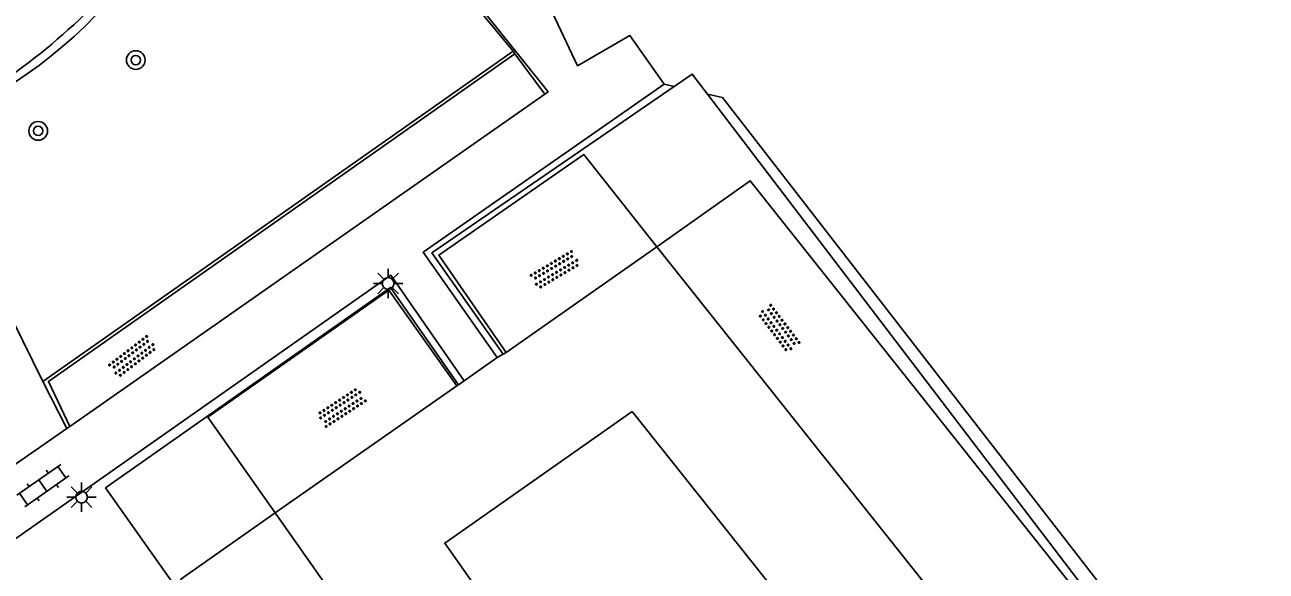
# Model space of a CAD drawing. Extents: x 134297 to 137000, y 403500 to 406000.
# Drawn here: x 135929.8 to 135982.8, y 405163.6 to 405186.9 of the extents above; entities that cross this region are included whole.
import ezdxf

# ---------------------------------------------------------------- set-up
doc = ezdxf.new("R2010")
doc.units = 0
for name, color, linetype in [('gg-afsc-haag', 7, 'Continuous'), ('gg-afsc-hekwerk', 7, 'Continuous'), ('gg-knt-verharding', 7, 'Continuous'), ('gt-grn-groengrens', 7, 'Continuous'), ('gt-grn-weggrens', 7, 'Continuous'), ('gt-symb-boom', 7, 'Continuous'), ('gt-symb-klinker verharding', 7, 'Continuous'), ('gt-symb-lichtmast', 7, 'Continuous'), ('gt-symb-overige verharding', 7, 'Continuous')]:
    doc.layers.add(name, color=color, linetype=linetype)

# ---------------------------------------------------------------- blocks, each defined once
blk = doc.blocks.new('gt0-OVH')
at = {"layer": 'gt-symb-overige verharding'}
for points in [[(-0.972, 0.298), (-0.967, 0.308), (-0.965, 0.319), (-0.966, 0.33), (-0.971, 0.34), (-0.978, 0.348), (-0.988, 0.353), (-0.999, 0.355), (-1.01, 0.354), (-1.02, 0.349), (-1.028, 0.342), (-1.033, 0.332), (-1.035, 0.321), (-1.034, 0.31), (-1.029, 0.3), (-1.022, 0.292), (-1.012, 0.287), (-1.001, 0.285), (-0.99, 0.286), (-0.98, 0.291)], [(-0.872, 0.106), (-0.867, 0.116), (-0.865, 0.126), (-0.866, 0.137), (-0.871, 0.147), (-0.878, 0.156), (-0.888, 0.161), (-0.899, 0.163), (-0.91, 0.162), (-0.92, 0.157), (-0.928, 0.15), (-0.933, 0.14), (-0.935, 0.129), (-0.934, 0.118), (-0.929, 0.108), (-0.922, 0.1), (-0.912, 0.095), (-0.901, 0.092), (-0.89, 0.094), (-0.88, 0.098)], [(-0.772, 0.298), (-0.767, 0.308), (-0.765, 0.319), (-0.766, 0.33), (-0.771, 0.34), (-0.778, 0.348), (-0.788, 0.353), (-0.799, 0.355), (-0.81, 0.354), (-0.82, 0.349), (-0.828, 0.342), (-0.833, 0.332), (-0.835, 0.321), (-0.834, 0.31), (-0.829, 0.3), (-0.822, 0.292), (-0.812, 0.287), (-0.801, 0.285), (-0.79, 0.286), (-0.78, 0.291)], [(-0.672, 0.106), (-0.667, 0.116), (-0.665, 0.126), (-0.666, 0.137), (-0.671, 0.147), (-0.678, 0.156), (-0.688, 0.161), (-0.699, 0.163), (-0.71, 0.162), (-0.72, 0.157), (-0.728, 0.15), (-0.733, 0.14), (-0.735, 0.129), (-0.734, 0.118), (-0.729, 0.108), (-0.722, 0.1), (-0.712, 0.095), (-0.701, 0.092), (-0.69, 0.094), (-0.68, 0.098)], [(-0.572, 0.298), (-0.567, 0.308), (-0.565, 0.319), (-0.566, 0.33), (-0.571, 0.34), (-0.578, 0.348), (-0.588, 0.353), (-0.599, 0.355), (-0.61, 0.354), (-0.62, 0.349), (-0.628, 0.342), (-0.633, 0.332), (-0.635, 0.321), (-0.634, 0.31), (-0.629, 0.3), (-0.622, 0.292), (-0.612, 0.287), (-0.601, 0.285), (-0.59, 0.286), (-0.58, 0.291)], [(-0.472, 0.106), (-0.467, 0.116), (-0.465, 0.126), (-0.466, 0.137), (-0.471, 0.147), (-0.478, 0.156), (-0.488, 0.161), (-0.499, 0.163), (-0.51, 0.162), (-0.52, 0.157), (-0.528, 0.15), (-0.533, 0.14), (-0.535, 0.129), (-0.534, 0.118), (-0.529, 0.108), (-0.522, 0.1), (-0.512, 0.095), (-0.501, 0.092), (-0.49, 0.094), (-0.48, 0.098)], [(-0.372, 0.298), (-0.367, 0.308), (-0.365, 0.319), (-0.366, 0.33), (-0.371, 0.34), (-0.378, 0.348), (-0.388, 0.353), (-0.399, 0.355), (-0.41, 0.354), (-0.42, 0.349), (-0.428, 0.342), (-0.433, 0.332), (-0.435, 0.321), (-0.434, 0.31), (-0.429, 0.3), (-0.422, 0.292), (-0.412, 0.287), (-0.401, 0.285), (-0.39, 0.286), (-0.38, 0.291)], [(-0.272, 0.106), (-0.267, 0.116), (-0.265, 0.126), (-0.266, 0.137), (-0.271, 0.147), (-0.278, 0.156), (-0.288, 0.161), (-0.299, 0.163), (-0.31, 0.162), (-0.32, 0.157), (-0.328, 0.15), (-0.333, 0.14), (-0.335, 0.129), (-0.334, 0.118), (-0.329, 0.108), (-0.322, 0.1), (-0.312, 0.095), (-0.301, 0.092), (-0.29, 0.094), (-0.28, 0.098)], [(-0.172, 0.298), (-0.167, 0.308), (-0.165, 0.319), (-0.166, 0.33), (-0.171, 0.34), (-0.178, 0.348), (-0.188, 0.353), (-0.199, 0.355), (-0.21, 0.354), (-0.22, 0.349), (-0.228, 0.342), (-0.233, 0.332), (-0.235, 0.321), (-0.234, 0.31), (-0.229, 0.3), (-0.222, 0.292), (-0.212, 0.287), (-0.201, 0.285), (-0.19, 0.286), (-0.18, 0.291)], [(-0.072, 0.106), (-0.067, 0.116), (-0.065, 0.126), (-0.066, 0.137), (-0.071, 0.147), (-0.078, 0.156), (-0.088, 0.161), (-0.099, 0.163), (-0.11, 0.162), (-0.12, 0.157), (-0.128, 0.15), (-0.133, 0.14), (-0.135, 0.129), (-0.134, 0.118), (-0.129, 0.108), (-0.122, 0.1), (-0.112, 0.095), (-0.101, 0.092), (-0.09, 0.094), (-0.08, 0.098)], [(0.028, 0.298), (0.033, 0.308), (0.035, 0.319), (0.034, 0.33), (0.029, 0.34), (0.022, 0.348), (0.012, 0.353), (0.001, 0.355), (-0.01, 0.354), (-0.02, 0.349), (-0.028, 0.342), (-0.033, 0.332), (-0.035, 0.321), (-0.034, 0.31), (-0.029, 0.3), (-0.022, 0.292), (-0.012, 0.287), (-0.001, 0.285), (0.01, 0.286), (0.02, 0.291)], [(0.128, 0.106), (0.133, 0.116), (0.135, 0.126), (0.134, 0.137), (0.129, 0.147), (0.122, 0.156), (0.112, 0.161), (0.101, 0.163), (0.09, 0.162), (0.08, 0.157), (0.072, 0.15), (0.067, 0.14), (0.065, 0.129), (0.066, 0.118), (0.071, 0.108), (0.078, 0.1), (0.088, 0.095), (0.099, 0.092), (0.11, 0.094), (0.12, 0.098)], [(0.228, 0.298), (0.233, 0.308), (0.235, 0.319), (0.234, 0.33), (0.229, 0.34), (0.222, 0.348), (0.212, 0.353), (0.201, 0.355), (0.19, 0.354), (0.18, 0.349), (0.172, 0.342), (0.167, 0.332), (0.165, 0.321), (0.166, 0.31), (0.171, 0.3), (0.178, 0.292), (0.188, 0.287), (0.199, 0.285), (0.21, 0.286), (0.22, 0.291)], [(0.328, 0.106), (0.333, 0.116), (0.335, 0.126), (0.334, 0.137), (0.329, 0.147), (0.322, 0.156), (0.312, 0.161), (0.301, 0.163), (0.29, 0.162), (0.28, 0.157), (0.272, 0.15), (0.267, 0.14), (0.265, 0.129), (0.266, 0.118), (0.271, 0.108), (0.278, 0.1), (0.288, 0.095), (0.299, 0.092), (0.31, 0.094), (0.32, 0.098)], [(0.428, 0.298), (0.433, 0.308), (0.435, 0.319), (0.434, 0.33), (0.429, 0.34), (0.422, 0.348), (0.412, 0.353), (0.401, 0.355), (0.39, 0.354), (0.38, 0.349), (0.372, 0.342), (0.367, 0.332), (0.365, 0.321), (0.366, 0.31), (0.371, 0.3), (0.378, 0.292), (0.388, 0.287), (0.399, 0.285), (0.41, 0.286), (0.42, 0.291)], [(0.528, 0.106), (0.533, 0.116), (0.535, 0.126), (0.534, 0.137), (0.529, 0.147), (0.522, 0.156), (0.512, 0.161), (0.501, 0.163), (0.49, 0.162), (0.48, 0.157), (0.472, 0.15), (0.467, 0.14), (0.465, 0.129), (0.466, 0.118), (0.471, 0.108), (0.478, 0.1), (0.488, 0.095), (0.499, 0.092), (0.51, 0.094), (0.52, 0.098)], [(0.628, 0.298), (0.633, 0.308), (0.635, 0.319), (0.634, 0.33), (0.629, 0.34), (0.622, 0.348), (0.612, 0.353), (0.601, 0.355), (0.59, 0.354), (0.58, 0.349), (0.572, 0.342), (0.567, 0.332), (0.565, 0.321), (0.566, 0.31), (0.571, 0.3), (0.578, 0.292), (0.588, 0.287), (0.599, 0.285), (0.61, 0.286), (0.62, 0.291)], [(0.728, 0.106), (0.733, 0.116), (0.735, 0.126), (0.734, 0.137), (0.729, 0.147), (0.722, 0.156), (0.712, 0.161), (0.701, 0.163), (0.69, 0.162), (0.68, 0.157), (0.672, 0.15), (0.667, 0.14), (0.665, 0.129), (0.666, 0.118), (0.671, 0.108), (0.678, 0.1), (0.688, 0.095), (0.699, 0.092), (0.71, 0.094), (0.72, 0.098)], [(0.828, 0.298), (0.833, 0.308), (0.835, 0.319), (0.834, 0.33), (0.829, 0.34), (0.822, 0.348), (0.812, 0.353), (0.801, 0.355), (0.79, 0.354), (0.78, 0.349), (0.772, 0.342), (0.767, 0.332), (0.765, 0.321), (0.766, 0.31), (0.771, 0.3), (0.778, 0.292), (0.788, 0.287), (0.799, 0.285), (0.81, 0.286), (0.82, 0.291)], [(0.928, 0.106), (0.933, 0.116), (0.935, 0.126), (0.934, 0.137), (0.929, 0.147), (0.922, 0.156), (0.912, 0.161), (0.901, 0.163), (0.89, 0.162), (0.88, 0.157), (0.872, 0.15), (0.867, 0.14), (0.865, 0.129), (0.866, 0.118), (0.871, 0.108), (0.878, 0.1), (0.888, 0.095), (0.899, 0.092), (0.91, 0.094), (0.92, 0.098)], [(1.028, 0.298), (1.033, 0.308), (1.035, 0.319), (1.034, 0.33), (1.029, 0.34), (1.022, 0.348), (1.012, 0.353), (1.001, 0.355), (0.99, 0.354), (0.98, 0.349), (0.972, 0.342), (0.967, 0.332), (0.965, 0.321), (0.966, 0.31), (0.971, 0.3), (0.978, 0.292), (0.988, 0.287), (0.999, 0.285), (1.01, 0.286), (1.02, 0.291)], [(-0.972, -0.142), (-0.967, -0.132), (-0.965, -0.121), (-0.966, -0.11), (-0.971, -0.1), (-0.978, -0.092), (-0.988, -0.087), (-0.999, -0.085), (-1.01, -0.086), (-1.02, -0.091), (-1.028, -0.098), (-1.033, -0.108), (-1.035, -0.119), (-1.034, -0.13), (-1.029, -0.14), (-1.022, -0.148), (-1.012, -0.153), (-1.001, -0.155), (-0.99, -0.154), (-0.98, -0.149)], [(-0.872, -0.334), (-0.867, -0.324), (-0.865, -0.314), (-0.866, -0.303), (-0.871, -0.293), (-0.878, -0.284), (-0.888, -0.279), (-0.899, -0.277), (-0.91, -0.278), (-0.92, -0.283), (-0.928, -0.29), (-0.933, -0.3), (-0.935, -0.311), (-0.934, -0.322), (-0.929, -0.332), (-0.922, -0.34), (-0.912, -0.345), (-0.901, -0.348), (-0.89, -0.346), (-0.88, -0.342)], [(-0.772, -0.142), (-0.767, -0.132), (-0.765, -0.121), (-0.766, -0.11), (-0.771, -0.1), (-0.778, -0.092), (-0.788, -0.087), (-0.799, -0.085), (-0.81, -0.086), (-0.82, -0.091), (-0.828, -0.098), (-0.833, -0.108), (-0.835, -0.119), (-0.834, -0.13), (-0.829, -0.14), (-0.822, -0.148), (-0.812, -0.153), (-0.801, -0.155), (-0.79, -0.154), (-0.78, -0.149)], [(-0.672, -0.334), (-0.667, -0.324), (-0.665, -0.314), (-0.666, -0.303), (-0.671, -0.293), (-0.678, -0.284), (-0.688, -0.279), (-0.699, -0.277), (-0.71, -0.278), (-0.72, -0.283), (-0.728, -0.29), (-0.733, -0.3), (-0.735, -0.311), (-0.734, -0.322), (-0.729, -0.332), (-0.722, -0.34), (-0.712, -0.345), (-0.701, -0.348), (-0.69, -0.346), (-0.68, -0.342)], [(-0.572, -0.142), (-0.567, -0.132), (-0.565, -0.121), (-0.566, -0.11), (-0.571, -0.1), (-0.578, -0.092), (-0.588, -0.087), (-0.599, -0.085), (-0.61, -0.086), (-0.62, -0.091), (-0.628, -0.098), (-0.633, -0.108), (-0.635, -0.119), (-0.634, -0.13), (-0.629, -0.14), (-0.622, -0.148), (-0.612, -0.153), (-0.601, -0.155), (-0.59, -0.154), (-0.58, -0.149)], [(-0.472, -0.334), (-0.467, -0.324), (-0.465, -0.314), (-0.466, -0.303), (-0.471, -0.293), (-0.478, -0.284), (-0.488, -0.279), (-0.499, -0.277), (-0.51, -0.278), (-0.52, -0.283), (-0.528, -0.29), (-0.533, -0.3), (-0.535, -0.311), (-0.534, -0.322), (-0.529, -0.332), (-0.522, -0.34), (-0.512, -0.345), (-0.501, -0.348), (-0.49, -0.346), (-0.48, -0.342)], [(-0.372, -0.142), (-0.367, -0.132), (-0.365, -0.121), (-0.366, -0.11), (-0.371, -0.1), (-0.378, -0.092), (-0.388, -0.087), (-0.399, -0.085), (-0.41, -0.086), (-0.42, -0.091), (-0.428, -0.098), (-0.433, -0.108), (-0.435, -0.119), (-0.434, -0.13), (-0.429, -0.14), (-0.422, -0.148), (-0.412, -0.153), (-0.401, -0.155), (-0.39, -0.154), (-0.38, -0.149)], [(-0.272, -0.334), (-0.267, -0.324), (-0.265, -0.314), (-0.266, -0.303), (-0.271, -0.293), (-0.278, -0.284), (-0.288, -0.279), (-0.299, -0.277), (-0.31, -0.278), (-0.32, -0.283), (-0.328, -0.29), (-0.333, -0.3), (-0.335, -0.311), (-0.334, -0.322), (-0.329, -0.332), (-0.322, -0.34), (-0.312, -0.345), (-0.301, -0.348), (-0.29, -0.346), (-0.28, -0.342)], [(-0.172, -0.142), (-0.167, -0.132), (-0.165, -0.121), (-0.166, -0.11), (-0.171, -0.1), (-0.178, -0.092), (-0.188, -0.087), (-0.199, -0.085), (-0.21, -0.086), (-0.22, -0.091), (-0.228, -0.098), (-0.233, -0.108), (-0.235, -0.119), (-0.234, -0.13), (-0.229, -0.14), (-0.222, -0.148), (-0.212, -0.153), (-0.201, -0.155), (-0.19, -0.154), (-0.18, -0.149)], [(-0.072, -0.334), (-0.067, -0.324), (-0.065, -0.314), (-0.066, -0.303), (-0.071, -0.293), (-0.078, -0.284), (-0.088, -0.279), (-0.099, -0.277), (-0.11, -0.278), (-0.12, -0.283), (-0.128, -0.29), (-0.133, -0.3), (-0.135, -0.311), (-0.134, -0.322), (-0.129, -0.332), (-0.122, -0.34), (-0.112, -0.345), (-0.101, -0.348), (-0.09, -0.346), (-0.08, -0.342)], [(0.028, -0.142), (0.033, -0.132), (0.035, -0.121), (0.034, -0.11), (0.029, -0.1), (0.022, -0.092), (0.012, -0.087), (0.001, -0.085), (-0.01, -0.086), (-0.02, -0.091), (-0.028, -0.098), (-0.033, -0.108), (-0.035, -0.119), (-0.034, -0.13), (-0.029, -0.14), (-0.022, -0.148), (-0.012, -0.153), (-0.001, -0.155), (0.01, -0.154), (0.02, -0.149)], [(0.128, -0.334), (0.133, -0.324), (0.135, -0.314), (0.134, -0.303), (0.129, -0.293), (0.122, -0.284), (0.112, -0.279), (0.101, -0.277), (0.09, -0.278), (0.08, -0.283), (0.072, -0.29), (0.067, -0.3), (0.065, -0.311), (0.066, -0.322), (0.071, -0.332), (0.078, -0.34), (0.088, -0.345), (0.099, -0.348), (0.11, -0.346), (0.12, -0.342)], [(0.228, -0.142), (0.233, -0.132), (0.235, -0.121), (0.234, -0.11), (0.229, -0.1), (0.222, -0.092), (0.212, -0.087), (0.201, -0.085), (0.19, -0.086), (0.18, -0.091), (0.172, -0.098), (0.167, -0.108), (0.165, -0.119), (0.166, -0.13), (0.171, -0.14), (0.178, -0.148), (0.188, -0.153), (0.199, -0.155), (0.21, -0.154), (0.22, -0.149)], [(0.328, -0.334), (0.333, -0.324), (0.335, -0.314), (0.334, -0.303), (0.329, -0.293), (0.322, -0.284), (0.312, -0.279), (0.301, -0.277), (0.29, -0.278), (0.28, -0.283), (0.272, -0.29), (0.267, -0.3), (0.265, -0.311), (0.266, -0.322), (0.271, -0.332), (0.278, -0.34), (0.288, -0.345), (0.299, -0.348), (0.31, -0.346), (0.32, -0.342)], [(0.428, -0.142), (0.433, -0.132), (0.435, -0.121), (0.434, -0.11), (0.429, -0.1), (0.422, -0.092), (0.412, -0.087), (0.401, -0.085), (0.39, -0.086), (0.38, -0.091), (0.372, -0.098), (0.367, -0.108), (0.365, -0.119), (0.366, -0.13), (0.371, -0.14), (0.378, -0.148), (0.388, -0.153), (0.399, -0.155), (0.41, -0.154), (0.42, -0.149)], [(0.528, -0.334), (0.533, -0.324), (0.535, -0.314), (0.534, -0.303), (0.529, -0.293), (0.522, -0.284), (0.512, -0.279), (0.501, -0.277), (0.49, -0.278), (0.48, -0.283), (0.472, -0.29), (0.467, -0.3), (0.465, -0.311), (0.466, -0.322), (0.471, -0.332), (0.478, -0.34), (0.488, -0.345), (0.499, -0.348), (0.51, -0.346), (0.52, -0.342)], [(0.628, -0.142), (0.633, -0.132), (0.635, -0.121), (0.634, -0.11), (0.629, -0.1), (0.622, -0.092), (0.612, -0.087), (0.601, -0.085), (0.59, -0.086), (0.58, -0.091), (0.572, -0.098), (0.567, -0.108), (0.565, -0.119), (0.566, -0.13), (0.571, -0.14), (0.578, -0.148), (0.588, -0.153), (0.599, -0.155), (0.61, -0.154), (0.62, -0.149)], [(0.728, -0.334), (0.733, -0.324), (0.735, -0.314), (0.734, -0.303), (0.729, -0.293), (0.722, -0.284), (0.712, -0.279), (0.701, -0.277), (0.69, -0.278), (0.68, -0.283), (0.672, -0.29), (0.667, -0.3), (0.665, -0.311), (0.666, -0.322), (0.671, -0.332), (0.678, -0.34), (0.688, -0.345), (0.699, -0.348), (0.71, -0.346), (0.72, -0.342)], [(0.828, -0.142), (0.833, -0.132), (0.835, -0.121), (0.834, -0.11), (0.829, -0.1), (0.822, -0.092), (0.812, -0.087), (0.801, -0.085), (0.79, -0.086), (0.78, -0.091), (0.772, -0.098), (0.767, -0.108), (0.765, -0.119), (0.766, -0.13), (0.771, -0.14), (0.778, -0.148), (0.788, -0.153), (0.799, -0.155), (0.81, -0.154), (0.82, -0.149)], [(0.928, -0.334), (0.933, -0.324), (0.935, -0.314), (0.934, -0.303), (0.929, -0.293), (0.922, -0.284), (0.912, -0.279), (0.901, -0.277), (0.89, -0.278), (0.88, -0.283), (0.872, -0.29), (0.867, -0.3), (0.865, -0.311), (0.866, -0.322), (0.871, -0.332), (0.878, -0.34), (0.888, -0.345), (0.899, -0.348), (0.91, -0.346), (0.92, -0.342)], [(1.028, -0.142), (1.033, -0.132), (1.035, -0.121), (1.034, -0.11), (1.029, -0.1), (1.022, -0.092), (1.012, -0.087), (1.001, -0.085), (0.99, -0.086), (0.98, -0.091), (0.972, -0.098), (0.967, -0.108), (0.965, -0.119), (0.966, -0.13), (0.971, -0.14), (0.978, -0.148), (0.988, -0.153), (0.999, -0.155), (1.01, -0.154), (1.02, -0.149)]]:
    blk.add_lwpolyline(points, close=True, dxfattribs=at)
blk = doc.blocks.new('gt0-BOOM')
at = {"layer": 'gt-symb-boom'}
for radius in [0.4, 0.2]:
    blk.add_circle((0, 0), radius, dxfattribs=at)
blk = doc.blocks.new('gt0-LMAST')
at = {"layer": 'gt-symb-lichtmast'}
for p, q in [((-0.005, 0.246), (-0.005, 0.621)), ((-0.182, 0.173), (-0.447, 0.438)), ((0.172, 0.173), (0.437, 0.438)), ((-0.255, -0.004), (-0.63, -0.004)), ((-0.182, -0.181), (-0.447, -0.446)), ((-0.005, -0.254), (-0.005, -0.629)), ((0.437, -0.446), (0.172, -0.181)), ((0.245, -0.004), (0.62, -0.004))]:
    blk.add_line(p, q, dxfattribs=at)
blk.add_circle((-0.005, -0.004), 0.25, dxfattribs=at)
blk = doc.blocks.new('gt0-KL1')
at = {"layer": 'gt-symb-klinker verharding'}
for p, q in [((-1.15, 0.3), (1.15, 0.3)), ((-1, -0.3), (-1, 0.3)), ((-0.5, 0.3), (-0.5, 0.45)), ((0, -0.3), (0, 0.3)), ((0.5, 0.3), (0.5, 0.45)), ((1, -0.3), (1, 0.3)), ((-1.15, -0.3), (1.15, -0.3)), ((-0.5, -0.45), (-0.5, -0.3)), ((0.5, -0.45), (0.5, -0.3))]:
    blk.add_line(p, q, dxfattribs=at)

msp = doc.modelspace()

# ---------------------------------------------------------------- linework, layer by layer
at = {"layer": 'gg-afsc-haag'}
for p, q in [((135938.492, 405200.51), (135950.626, 405185.774)), ((135930.527, 405171.662), (135950.626, 405185.774)), ((135950.626, 405185.774), (135950.707, 405185.665)), ((135950.707, 405185.665), (135951.984, 405183.94)), ((135931.548, 405169.645), (135930.527, 405171.662))]:
    msp.add_line(p, q, dxfattribs=at)
for points in [[(135957.522, 405184.269), (135958.291, 405184.797), (135958.946, 405183.939)], [(135950.21, 405172.828), (135947.159, 405177.156), (135957.522, 405184.269)], [(135958.946, 405183.939), (135982.279, 405153.347), (135955.344, 405136.401), (135952.385, 405140.459)], [(135930.527, 405171.662), (135925.358, 405182.112), (135927.212, 405183.15)], [(135948.29, 405171.514), (135945.389, 405175.678), (135933.206, 405167.107), (135949.157, 405144.568)]]:
    msp.add_lwpolyline(points, dxfattribs=at)
msp.add_arc((135918.205, 405201.441), 20.308, 299.4825, 357.3712, dxfattribs=at)
at = {"layer": 'gg-afsc-hekwerk'}
msp.add_line((135983.378, 405153.143), (135959.587, 405183.79), dxfattribs=at)
at = {"layer": 'gg-knt-verharding'}
for p, q in [((135951.984, 405183.94), (135931.677, 405169.734)), ((135950.333, 405172.898), (135956.778, 405177.419)), ((135956.778, 405177.419), (135974.075, 405155.697)), ((135949.944, 405172.678), (135950.21, 405172.828)), ((135950.21, 405172.828), (135950.333, 405172.898)), ((135940.462, 405166.045), (135948.22, 405171.466)), ((135948.29, 405171.514), (135948.22, 405171.466)), ((135948.54, 405171.685), (135948.29, 405171.514)), ((135931.548, 405169.645), (135927.082, 405166.555)), ((135931.677, 405169.734), (135931.548, 405169.645))]:
    msp.add_line(p, q, dxfattribs=at)
for points in [[(135957.092, 405184.369), (135955.626, 405186.448), (135953.386, 405185.152), (135952.317, 405187.421), (135953.997, 405188.696), (135952.915, 405190.049), (135951.257, 405188.726), (135938.041, 405205.152)], [(135938.277, 405201.326), (135952.128, 405184.041), (135951.984, 405183.94)], [(135931.677, 405169.734), (135930.762, 405171.656), (135950.707, 405185.665)], [(135957.092, 405184.369), (135946.778, 405177.182), (135949.944, 405172.678)], [(135956.778, 405177.419), (135953.659, 405181.366), (135947.461, 405177.058), (135950.333, 405172.898)], [(135974.075, 405155.697), (135978.041, 405158.507), (135960.77, 405180.236), (135956.778, 405177.419)], [(135928.011, 405164.003), (135945.399, 405176.206), (135948.54, 405171.685)], [(135948.22, 405171.466), (135945.318, 405175.558), (135937.585, 405170.136), (135940.462, 405166.045)], [(135955.727, 405170.379), (135947.705, 405164.754), (135957.707, 405150.552), (135966.573, 405156.754), (135955.727, 405170.379)], [(135940.462, 405166.045), (135936.42, 405163.203), (135949.463, 405144.786)], [(135949.463, 405144.786), (135953.461, 405147.566), (135940.462, 405166.045)]]:
    msp.add_lwpolyline(points, dxfattribs=at)
msp.add_arc((135912.32, 405208.219), 28.902, 303.1638, 323.073, dxfattribs=at)
at = {"layer": 'gt-grn-groengrens'}
for p, q in [((135957.092, 405184.369), (135957.522, 405184.269)), ((135958.946, 405183.939), (135959.587, 405183.79))]:
    msp.add_line(p, q, dxfattribs=at)
at = {"layer": 'gt-grn-weggrens'}
msp.add_line((135948.54, 405171.685), (135949.944, 405172.678), dxfattribs=at)

# ---------------------------------------------------------------- block references
at = {"layer": 'gt-symb-boom'}
for p in [(135934.498, 405185.398), (135930.324, 405182.369)]:
    msp.add_blockref('gt0-BOOM', p, dxfattribs=at)
at = {"layer": 'gt-symb-klinker verharding', "rotation": 34.977932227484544}
msp.add_blockref('gt0-KL1', (135930.521, 405167.206), dxfattribs=at)
at = {"layer": 'gt-symb-lichtmast'}
for p in [(135945.292, 405175.854), (135932.184, 405166.717)]:
    msp.add_blockref('gt0-LMAST', p, dxfattribs=at)
at = {"layer": 'gt-symb-overige verharding'}
for p, rotation in [((135952.427, 405176.429), 30.66892664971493), ((135961.996, 405173.926), -52.68302551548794), ((135934.364, 405172.721), 37.523171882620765), ((135943.3, 405170.548), -146.83440068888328)]:
    msp.add_blockref('gt0-OVH', p, dxfattribs=dict(at, rotation=rotation))

doc.saveas('drawing.dxf')
